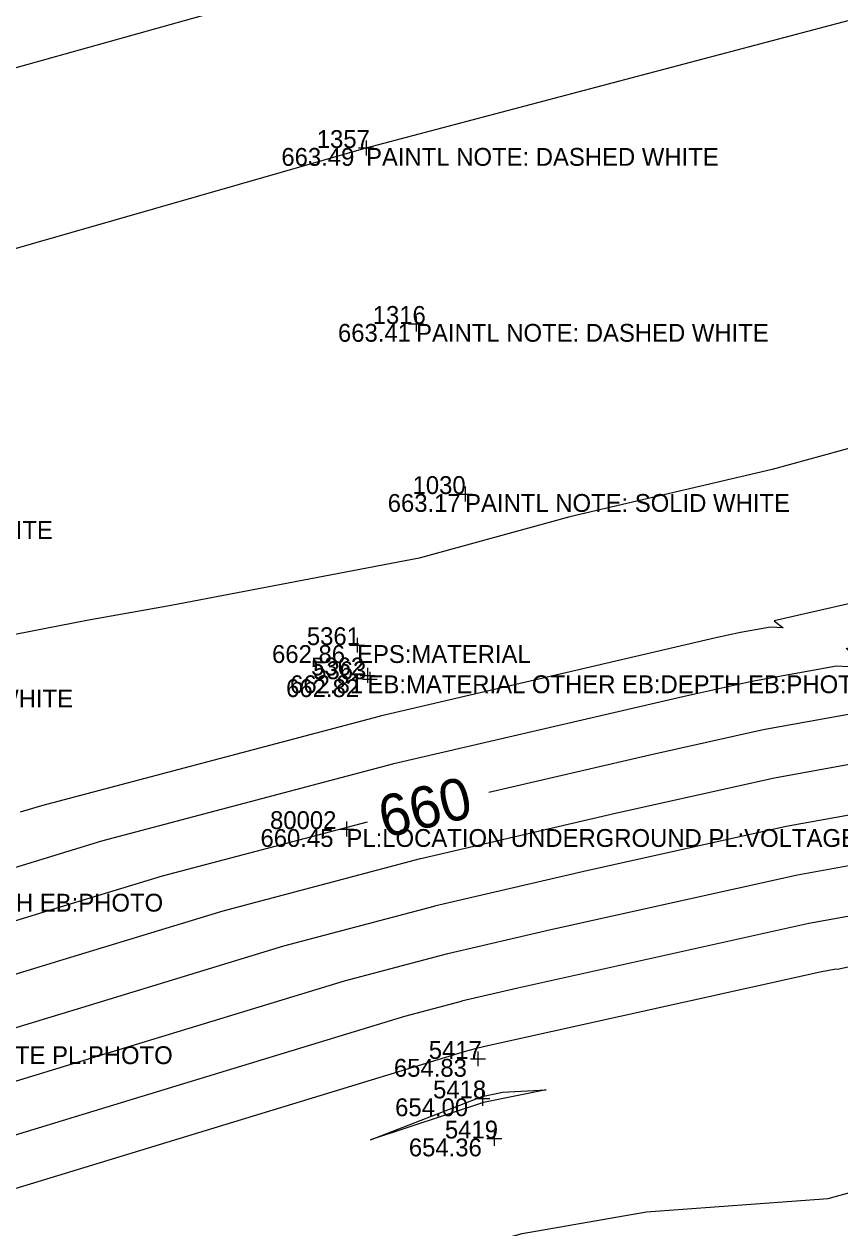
# Model space of a CAD drawing. Extents: x 2129350 to 2137777, y 657588 to 659885.
# Drawn here: x 2131042.4 to 2131097.3, y 658027 to 658108 of the extents above; entities that cross this region are included whole.
import ezdxf

# ---------------------------------------------------------------- set-up
doc = ezdxf.new("R2010")
doc.units = 0
for name, color, linetype in [('DT_X_Contour_Major', 7, 'Continuous'), ('DT_X_Contour_Minor', 7, 'Continuous'), ('PV_X_COP', 7, 'Continuous'), ('SV_X_Shot_Marker', 7, 'Continuous'), ('SV_X_Text_Comment', 7, 'Continuous'), ('SV_X_Text_Elevation', 7, 'Continuous'), ('SV_X_Text_Name', 7, 'Continuous')]:
    doc.layers.add(name, color=color, linetype=linetype)

msp = doc.modelspace()

# ---------------------------------------------------------------- linework, layer by layer
at = {"layer": 'DT_X_Contour_Major'}
for points in [[(2131073.643, 658056.338), (2131084.468, 658058.856), (2131092.094, 658060.549), (2131101.441, 658062.241)], [(2130968.833, 658028.748), (2130973.981, 658030.097), (2130975.637, 658030.53), (2130982.501, 658032.104), (2130999.715, 658036.611), (2131013.979, 658040.344), (2131020.666, 658041.886), (2131037.716, 658046.448), (2131044.034, 658048.374), (2131051.688, 658050.707), (2131065.481, 658054.355)], [(2131109.106, 658047.055), (2131097.094, 658044.41), (2131096.973, 658044.428), (2131095.924, 658044.238), (2131073.373, 658039.231), (2131072.712, 658039.078), (2131072.71, 658039.077), (2131072.045, 658038.901), (2131048.832, 658031.826), (2131029.67, 658025.985), (2131027.202, 658025.325), (2131012.401, 658021.912)], [(2131005.609, 658005.444), (2131008.534, 658006.262), (2131025.903, 658011.214), (2131030.49, 658012.759), (2131034.976, 658013.802), (2131049.947, 658018.035), (2131056.383, 658019.837), (2131068.194, 658024.527), (2131075.888, 658026.665), (2131084.247, 658028.112), (2131096.462, 658029.016), (2131102.043, 658030.554)]]:
    msp.add_lwpolyline(points, dxfattribs=at)
at = {"layer": 'DT_X_Contour_Minor'}
for points in [[(2131181.524, 658098.303), (2131161.669, 658093.551), (2131161.667, 658093.551), (2131159.476, 658093.077), (2131139.774, 658089.049), (2131131.896, 658087.327), (2131116.966, 658084.231), (2131116.949, 658084.227), (2131116.525, 658084.111), (2131104.136, 658081.17), (2131092.702, 658078.039), (2131079.078, 658074.859), (2131068.963, 658072.082), (2131052.276, 658068.891), (2131046.613, 658067.877), (2131026.494, 658063.96)], [(2131185.289, 658091.964), (2131163.374, 658086.086), (2131162.99, 658086.021), (2131140.81, 658080.081), (2131139.001, 658079.662), (2131115.621, 658072.897), (2131114.678, 658072.678), (2131113.475, 658072.273), (2131113.452, 658072.323), (2131113.032, 658072.078), (2131113.209, 658072.427), (2131113.164, 658072.504), (2131092.822, 658067.855), (2131092.945, 658067.761), (2131093.431, 658067.388), (2131092.592, 658067.441), (2131090.562, 658067.074), (2131088.906, 658066.706), (2131066.339, 658061.458), (2131066.264, 658061.438), (2131043.546, 658055.43), (2131042.115, 658054.993)], [(2131039.325, 658050.541), (2131043.075, 658051.684), (2131047.617, 658053.068), (2131067.185, 658058.243), (2131067.25, 658058.261), (2131086.687, 658062.781), (2131091.328, 658063.811), (2131097.016, 658064.841), (2131099.368, 658064.693), (2131098.007, 658065.739), (2131097.662, 658066.003), (2131109.48, 658068.703), (2131109.657, 658068.397), (2131108.955, 658067.014), (2131110.621, 658067.983), (2131110.713, 658067.788), (2131115.479, 658069.39), (2131119.22, 658070.262), (2131139.462, 658076.119), (2131144.364, 658077.254), (2131163.492, 658082.377), (2131164.415, 658082.533), (2131183.318, 658087.603)], [(2131249.263, 658079.687), (2131228.436, 658075.89), (2131224.548, 658074.943), (2131218.863, 658073.9), (2131218.723, 658073.862), (2131198.099, 658070.358), (2131194.173, 658069.307), (2131173.461, 658065.798), (2131169.621, 658064.767), (2131166.001, 658064.156), (2131162.131, 658063.12), (2131141.77, 658058.403), (2131137.213, 658057.085), (2131119.486, 658052.955), (2131116.104, 658051.818), (2131099.184, 658048.092), (2131098.769, 658048.154), (2131095.158, 658047.5), (2131075.592, 658043.156), (2131071.802, 658042.275), (2131071.789, 658042.271), (2131067.973, 658041.262), (2131047.873, 658035.136), (2131031.279, 658030.078)], [(2131179.375, 658078.881), (2131166.497, 658075.426), (2131164.495, 658075.088), (2131151.471, 658071.6), (2131140.386, 658069.033), (2131126.417, 658064.991), (2131117.082, 658062.816), (2131107.43, 658059.572), (2131105.455, 658059.137), (2131104.157, 658059.332), (2131092.86, 658057.287), (2131082.249, 658054.931), (2131069.071, 658051.866), (2131069.027, 658051.855), (2131055.76, 658048.346), (2131044.994, 658045.065), (2131036.106, 658042.356)], [(2131177.404, 658074.52), (2131167.538, 658071.873), (2131164.997, 658071.444), (2131155.024, 658068.773), (2131140.847, 658065.49), (2131130.016, 658062.355), (2131117.884, 658059.529), (2131110.321, 658056.987), (2131103.364, 658055.455), (2131102.361, 658055.606), (2131093.626, 658054.025), (2131080.03, 658051.006), (2131069.981, 658048.669), (2131069.947, 658048.66), (2131059.831, 658045.985), (2131045.953, 658041.755), (2131034.497, 658038.263)], [(2131193.072, 658073.147), (2131175.433, 658070.159), (2131168.58, 658068.32), (2131165.499, 658067.8), (2131158.578, 658065.946), (2131141.309, 658061.946), (2131133.614, 658059.72), (2131118.685, 658056.242), (2131113.213, 658054.402), (2131101.274, 658051.773), (2131100.565, 658051.88), (2131094.392, 658050.762), (2131077.811, 658047.081), (2131070.891, 658045.472), (2131070.868, 658045.466), (2131063.902, 658043.624), (2131046.913, 658038.445), (2131032.888, 658034.171)], [(2131065.676, 658032.97), (2131073.189, 658035.868), (2131074.565, 658036.172), (2131077.484, 658036.332), (2131073.285, 658035.469), (2131065.676, 658032.97)]]:
    msp.add_lwpolyline(points, dxfattribs=at)
at = {"layer": 'PV_X_COP'}
for points in [[(2131496.395, 658230.407), (2131448.122, 658216.925), (2131400.028, 658203.657), (2131351.691, 658190.412), (2131303.577, 658176.94), (2131255.124, 658163.649), (2131207.023, 658151.303), (2131158.893, 658137.583), (2131110.734, 658123.991), (2131062.694, 658110.905), (2131014.52, 658097.426), (2130965.872, 658084.462), (2130917.869, 658070.89), (2130869.49, 658057.896), (2130821.451, 658044.536), (2130773.411, 658031.028), (2130725.139, 658018.162)], [(2130728.049, 658006.582), (2130776.438, 658019.657), (2130824.888, 658032.96), (2130872.985, 658046.171), (2130921.132, 658059.483), (2130969.162, 658072.866), (2131017.467, 658085.934), (2131065.383, 658099.658), (2131114.096, 658112.566), (2131161.989, 658125.252), (2131210.404, 658139.071), (2131258.259, 658152.307), (2131306.83, 658165.477), (2131354.963, 658178.805), (2131403.285, 658192.128), (2131451.487, 658205.208), (2131499.769, 658218.791)]]:
    msp.add_lwpolyline(points, dxfattribs=at)
at = {"layer": 'SV_X_Shot_Marker'}
for p, q in [((2131065.383, 658100.158), (2131065.383, 658099.158)), ((2131064.883, 658099.658), (2131065.883, 658099.658)), ((2131065.383, 658099.658), (2131065.383, 658099.658)), ((2131068.247, 658087.827), (2131069.247, 658087.827)), ((2131068.747, 658088.327), (2131068.747, 658087.327)), ((2131068.747, 658087.827), (2131068.747, 658087.827)), ((2131071.544, 658076.386), (2131072.544, 658076.386)), ((2131072.044, 658076.886), (2131072.044, 658075.886)), ((2131072.044, 658076.386), (2131072.044, 658076.386)), ((2131064.776, 658066.728), (2131064.776, 658065.728)), ((2131064.276, 658066.228), (2131065.276, 658066.228)), ((2131064.776, 658066.228), (2131064.776, 658066.228)), ((2131064.98, 658064.194), (2131065.98, 658064.194)), ((2131065.48, 658064.694), (2131065.48, 658063.694)), ((2131065.48, 658064.194), (2131065.48, 658064.194)), ((2131065.636, 658064.434), (2131065.636, 658063.434)), ((2131065.136, 658063.934), (2131066.136, 658063.934)), ((2131065.636, 658063.934), (2131065.636, 658063.934)), ((2131063.565, 658053.857), (2131064.565, 658053.857)), ((2131064.065, 658054.357), (2131064.065, 658053.357)), ((2131064.065, 658053.857), (2131064.065, 658053.857)), ((2131072.406, 658038.403), (2131073.406, 658038.403)), ((2131072.906, 658038.903), (2131072.906, 658037.903)), ((2131072.906, 658038.403), (2131072.906, 658038.403)), ((2131073.204, 658036.249), (2131073.204, 658035.249)), ((2131072.704, 658035.749), (2131073.704, 658035.749)), ((2131073.204, 658035.749), (2131073.204, 658035.749)), ((2131074.003, 658033.55), (2131074.003, 658032.55)), ((2131073.503, 658033.05), (2131074.503, 658033.05)), ((2131074.003, 658033.05), (2131074.003, 658033.05))]:
    msp.add_line(p, q, dxfattribs=at)

# ---------------------------------------------------------------- texts
at = {"layer": 'DT_X_Contour_Major'}
msp.add_text('660', height=2.8, rotation=13.66003, dxfattribs=at).set_placement((2131066.626, 658053.235))
at = {"layer": 'SV_X_Text_Comment'}
for s, p in [('PAINTL NOTE: DASHED WHITE', (2131065.383, 658098.458)), ('PAINTL NOTE: DASHED WHITE', (2131068.747, 658086.627)), ('PAINTL NOTE: SOLID WHITE', (2131072.044, 658075.186)), ('PAINTL NOTE: DASHED WHITE', (2131020.6, 658073.367)), ('EPS:MATERIAL', (2131064.776, 658065.028)), ('EB:MATERIAL OTHER EB:DEPTH EB:PHOTO', (2131065.48, 658062.994)), ('PAINTL NOTE: SOLID WHITE', (2131023.833, 658062.034)), ('PL:LOCATION UNDERGROUND PL:VOLTAGE PL:NOTE PL:PHOTO', (2131064.065, 658052.657)), ('EB:MATERIAL OTHER EB:DEPTH EB:PHOTO', (2131017.852, 658048.307)), ('PL:LOCATION UNDERGROUND PL:VOLTAGE PL:NOTE PL:PHOTO', (2131002.178, 658038.053))]:
    msp.add_text(s, height=1.2, dxfattribs=at).set_placement(p)
at = {"layer": 'SV_X_Text_Elevation'}
for s, p in [('663.49', (2131059.686, 658098.458)), ('663.41', (2131063.493, 658086.627)), ('663.17', (2131066.839, 658075.186)), ('662.86', (2131059.06, 658065.028)), ('662.81', (2131060.273, 658062.994)), ('662.82', (2131060.005, 658062.734)), ('660.45', (2131058.283, 658052.657)), ('654.83', (2131067.256, 658037.203)), ('654.00', (2131067.337, 658034.549)), ('654.36', (2131068.259, 658031.85))]:
    msp.add_text(s, height=1.2, dxfattribs=at).set_placement(p)
at = {"layer": 'SV_X_Text_Name'}
for s, p in [('1357', (2131062.067, 658099.658)), ('1316', (2131065.829, 658087.827)), ('1030', (2131068.511, 658076.386)), ('5361', (2131061.402, 658066.228)), ('5362', (2131061.682, 658064.194)), ('5363', (2131061.828, 658063.934)), ('80002', (2131058.925, 658053.857)), ('5417', (2131069.6, 658038.403)), ('5418', (2131069.888, 658035.749)), ('5419', (2131070.687, 658033.05))]:
    msp.add_text(s, height=1.2, dxfattribs=at).set_placement(p)

doc.saveas('drawing.dxf')
